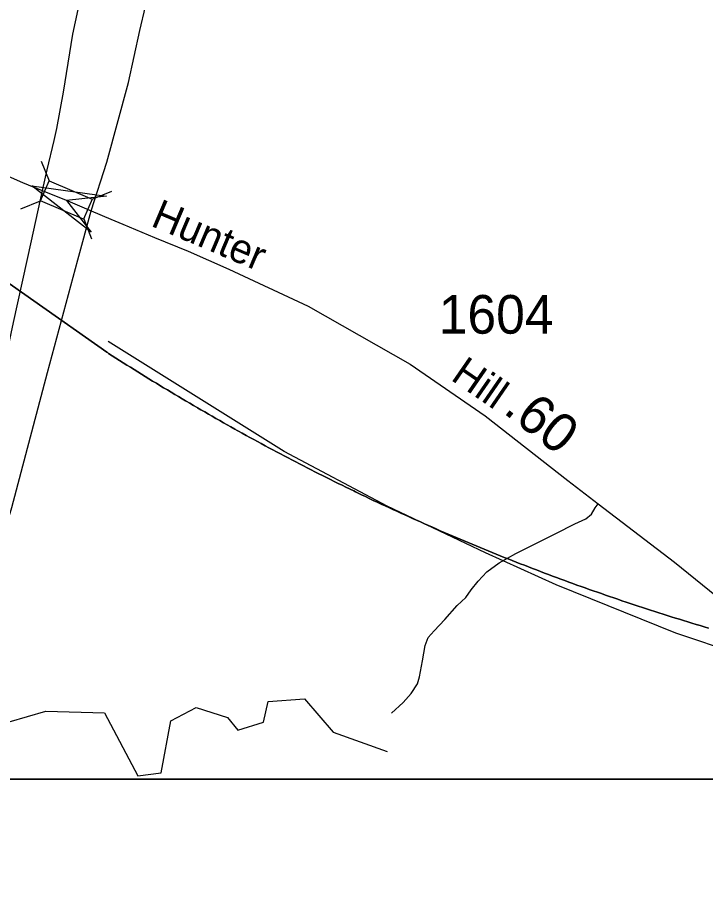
# Model space of a CAD drawing. Extents: x 2220236 to 2384410, y 720751 to 894131.
# Drawn here: x 2333388 to 2335613, y 816580 to 819437 of the extents above; entities that cross this region are included whole.
import ezdxf

# ---------------------------------------------------------------- set-up
doc = ezdxf.new("R2010")
doc.units = 0
doc.layers.add('Default', color=7, linetype='Continuous')

msp = doc.modelspace()

# ---------------------------------------------------------------- linework, layer by layer
at = {"layer": 'Default'}
for p, q in [((2333464, 818973.6), (2333489.8, 818909.6)), ((2333628.7, 818850.2), (2333692.7, 818875.9)), ((2333398.2, 818818.9), (2333462.2, 818844.7)), ((2333601.7, 818786.7), (2333627.5, 818722.7))]:
    msp.add_line(p, q, dxfattribs=at)
for points in [[(2329807.7, 835464.4), (2346103.7, 835464.4), (2346103.7, 816974.9), (2329807.7, 816974.9), (2329807.7, 835464.4)], [(2335501.5, 824522.7), (2335126.6, 823850.2), (2334923.3, 823476.7), (2334827.5, 823294.8), (2334735.7, 823114.9), (2334632.1, 822892), (2334507, 822628), (2334413.2, 822407), (2334288.1, 822100), (2334178.7, 821798.8), (2334114.2, 821615), (2334039.9, 821378.4), (2333946.1, 821063.6), (2333854.2, 820715.5), (2333780, 820371.3), (2333707.7, 820040.8), (2333641.2, 819700.6), (2333582.6, 819464), (2333565, 819383.8), (2333535.7, 819196.1), (2333514.2, 819078.7), (2333505, 819039.8), (2333482.9, 818945.8), (2333467.1, 818878.5)], [(2333626.2, 818812.7), (2333676.7, 818969.9), (2333746.8, 819227.4), (2333783.9, 819395.5), (2333801.5, 819473.8), (2333852.3, 819643.9), (2333928.5, 819941.1), (2334069.2, 820469.1), (2334153.3, 820754.6), (2334206, 820930.6), (2334401.5, 821654.1), (2334471.8, 821920.1), (2334593, 822346.4), (2334681, 822626), (2334768.9, 822862.6), (2334823.6, 823003.4), (2334942.9, 823281.1), (2335054.3, 823525.5), (2335148.1, 823705.5), (2335238, 823871.7), (2335363.1, 824094.6), (2335587.4, 824501.4)], [(2332798.6, 819268.1), (2332937.4, 819163), (2333063.3, 819068.2), (2333144.4, 819021.4), (2333292.4, 818952.6), (2333403.7, 818904.7), (2333422.2, 818896.8), (2333467.1, 818878.5)], [(2333467.1, 818878.5), (2333431.2, 818715.5), (2333373.1, 818451.6), (2333304.3, 818131.4), (2333211.8, 817739.8), (2333074.2, 817258.2), (2332962.1, 816833.3)], [(2333467.1, 818878.5), (2333550, 818844.8), (2333626.2, 818812.7)], [(2333129.1, 817009.3), (2333189.3, 817252.9), (2333369.1, 817853.6), (2333484.2, 818290.2), (2333583, 818653.8), (2333626.2, 818812.7)], [(2333626.2, 818812.7), (2333689.1, 818786.2), (2333727.9, 818769.8), (2333830.4, 818726.8), (2333939.5, 818682.1), (2334071.7, 818624.2), (2334328.5, 818504.5), (2334658.5, 818316.5), (2334900.5, 818149.5), (2335168.9, 817940.7), (2335266.9, 817865.8), (2335514, 817676.9), (2335717.8, 817511.4), (2335849.5, 817350.5), (2335876.3, 817311.3), (2336034.6, 817119.3), (2336133.6, 817022.5), (2336218.4, 816963.6), (2336315.8, 816918.9), (2336549.9, 816817.6), (2336773, 816728.5), (2336862.2, 816694.7)], [(2333203.5, 818687.3), (2333676.7, 818355.7), (2333678.8, 818354.4), (2333682.5, 818351.9), (2333694.2, 818344.2), (2333706, 818336.8), (2333717.8, 818329.2), (2333729.8, 818321.7), (2333741.5, 818314.2), (2333753.2, 818306.8), (2333765.2, 818299.3), (2333777, 818291.9), (2333789, 818284.6), (2333800.8, 818277.2), (2333812.8, 818269.8), (2333824.8, 818262.5), (2333836.8, 818255.2), (2333848.5, 818247.9), (2333860.5, 818240.7), (2333872.5, 818233.4), (2333884.5, 818226.2), (2333896.5, 818219), (2333908.5, 818211.9), (2333920.8, 818204.7), (2333931, 818198.6), (2333932.8, 818197.6), (2333944.8, 818190.5), (2333956.8, 818183.4), (2333969, 818176.4), (2333970, 818175.8), (2333981, 818169.3), (2333993.2, 818162.3), (2334005.2, 818155.3), (2334017.5, 818148.4), (2334029.5, 818141.4), (2334041.8, 818134.5), (2334054, 818127.6), (2334066.2, 818120.8), (2334078.2, 818113.9), (2334090.5, 818107.1), (2334098.8, 818102.6), (2334102.8, 818100.2), (2334115, 818093.4), (2334127.2, 818086.7), (2334139.5, 818080), (2334152, 818073.2), (2334164.2, 818066.6), (2334176.5, 818059.9), (2334188.8, 818053.2), (2334201.2, 818046.6), (2334213.5, 818040.1), (2334225.8, 818033.4), (2334238.2, 818026.9), (2334250.5, 818020.4), (2334263, 818013.9), (2334275.5, 818007.4), (2334287.8, 818000.9), (2334300.2, 817994.5), (2334312.8, 817988.1), (2334325.2, 817981.7), (2334337.8, 817975.3), (2334350, 817969), (2334362.5, 817962.7), (2334375, 817956.4), (2334387.5, 817950.1), (2334400.2, 817943.8), (2334412.8, 817937.6), (2334425.2, 817931.4), (2334437.8, 817925.2), (2334450.5, 817919.1), (2334475.5, 817906.8), (2334481.5, 817904), (2334488.2, 817900.8), (2334492.5, 817898.8), (2334500.8, 817894.7), (2334513.5, 817888.6), (2334526, 817882.6), (2334538.8, 817876.6), (2334551.2, 817870.7), (2334564, 817864.7), (2334576.8, 817858.8), (2334589.5, 817852.9), (2334602.2, 817847), (2334614.8, 817841.2), (2334627.5, 817835.4), (2334640.5, 817829.6), (2334653.2, 817823.8), (2334665.8, 817818), (2334678.5, 817812.2), (2334691.5, 817806.6), (2334704.5, 817800.9), (2334717.2, 817795.2), (2334730, 817789.6), (2334742.8, 817784), (2334755.5, 817778.4), (2334768.5, 817772.8), (2334781.5, 817767.3), (2334794.2, 817761.8), (2334807.2, 817756.3), (2334820, 817750.8), (2334832.8, 817745.4), (2334846, 817739.9), (2334858.8, 817734.6), (2334884.8, 817723.8), (2334897.5, 817718.5), (2334910.5, 817713.2), (2334936.5, 817702.7), (2334949.5, 817697.4), (2334962.5, 817692.2), (2334975.5, 817687.1), (2335001.5, 817676.8), (2335014.5, 817671.7), (2335027.8, 817666.6), (2335040.8, 817661.6), (2335053.8, 817656.6), (2335066.8, 817651.5), (2335080, 817646.6), (2335093, 817641.6), (2335106, 817636.6), (2335119.2, 817631.8), (2335132.2, 817626.9), (2335145.5, 817622), (2335158.5, 817617.2), (2335171.8, 817612.4), (2335185, 817607.6), (2335198, 817602.8), (2335211.2, 817598.1), (2335224.5, 817593.4), (2335237.5, 817588.7), (2335250.8, 817584), (2335264, 817579.4), (2335277.2, 817574.8), (2335290.5, 817570.1), (2335303.8, 817565.6), (2335317, 817561.1), (2335330.2, 817556.5), (2335343.5, 817552.1), (2335356.8, 817547.6), (2335370, 817543.1), (2335383.2, 817538.7), (2335396.5, 817534.3), (2335410, 817529.9), (2335423.2, 817525.6), (2335436.5, 817521.3), (2335449.8, 817517), (2335463.2, 817512.8), (2335476.5, 817508.5), (2335489.8, 817504.2), (2335503.2, 817500.1), (2335516.5, 817495.9), (2335530, 817491.8), (2335543.2, 817487.6), (2335556.8, 817483.6), (2335570, 817479.5), (2335583.5, 817475.4), (2335597, 817471.4), (2335610.2, 817467.4), (2335623.8, 817463.4)], [(2335623.8, 817463.4), (2335610.2, 817467.4), (2335597, 817471.4), (2335583.5, 817475.4), (2335570, 817479.5), (2335556.8, 817483.6), (2335543.2, 817487.6), (2335530, 817491.8), (2335516.5, 817495.9), (2335503.2, 817500.1), (2335489.8, 817504.2), (2335476.5, 817508.5), (2335463.2, 817512.8), (2335449.8, 817517), (2335436.5, 817521.3), (2335423.2, 817525.6), (2335410, 817529.9), (2335396.5, 817534.3), (2335383.2, 817538.7), (2335370, 817543.1), (2335356.8, 817547.6), (2335343.5, 817552.1), (2335330.2, 817556.5), (2335317, 817561.1), (2335303.8, 817565.6), (2335290.5, 817570.1), (2335277.2, 817574.8), (2335264, 817579.4), (2335250.8, 817584), (2335237.5, 817588.7), (2335224.5, 817593.4), (2335211.2, 817598.1), (2335198, 817602.8), (2335185, 817607.6), (2335171.8, 817612.4), (2335158.5, 817617.2), (2335145.5, 817622), (2335132.2, 817626.9), (2335119.2, 817631.8), (2335106, 817636.6), (2335093, 817641.6), (2335080, 817646.6), (2335066.8, 817651.5), (2335053.8, 817656.6), (2335040.8, 817661.6), (2335027.8, 817666.6), (2335014.5, 817671.7), (2335001.5, 817676.8), (2334975.5, 817687.1), (2334962.5, 817692.2), (2334949.5, 817697.4), (2334936.5, 817702.7), (2334910.5, 817713.2), (2334897.5, 817718.5), (2334884.8, 817723.8), (2334858.8, 817734.6), (2334846, 817739.9), (2334832.8, 817745.4), (2334820, 817750.8), (2334807.2, 817756.3), (2334794.2, 817761.8), (2334781.5, 817767.3), (2334768.5, 817772.8), (2334755.5, 817778.4), (2334742.8, 817784), (2334730, 817789.6), (2334717.2, 817795.2), (2334704.5, 817800.9), (2334691.5, 817806.6), (2334678.5, 817812.2), (2334665.8, 817818), (2334653.2, 817823.8), (2334640.5, 817829.6), (2334627.5, 817835.4), (2334614.8, 817841.2), (2334602.2, 817847), (2334589.5, 817852.9), (2334576.8, 817858.8), (2334564, 817864.7), (2334551.2, 817870.7), (2334538.8, 817876.6), (2334526, 817882.6), (2334513.5, 817888.6), (2334500.8, 817894.7), (2334492.5, 817898.8), (2334488.2, 817900.8), (2334481.5, 817904), (2334475.5, 817906.8), (2334450.5, 817919.1), (2334437.8, 817925.2), (2334425.2, 817931.4), (2334412.8, 817937.6), (2334400.2, 817943.8), (2334387.5, 817950.1), (2334375, 817956.4), (2334362.5, 817962.7), (2334350, 817969), (2334337.8, 817975.3), (2334325.2, 817981.7), (2334312.8, 817988.1), (2334300.2, 817994.5), (2334287.8, 818000.9), (2334275.5, 818007.4), (2334263, 818013.9), (2334250.5, 818020.4), (2334238.2, 818026.9), (2334225.8, 818033.4), (2334213.5, 818040.1), (2334201.2, 818046.6), (2334188.8, 818053.2), (2334176.5, 818059.9), (2334164.2, 818066.6), (2334152, 818073.2), (2334139.5, 818080), (2334127.2, 818086.7), (2334115, 818093.4), (2334102.8, 818100.2), (2334098.8, 818102.6), (2334090.5, 818107.1), (2334078.2, 818113.9), (2334066.2, 818120.8), (2334054, 818127.6), (2334041.8, 818134.5), (2334029.5, 818141.4), (2334017.5, 818148.4), (2334005.2, 818155.3), (2333993.2, 818162.3), (2333981, 818169.3), (2333970, 818175.8), (2333969, 818176.4), (2333956.8, 818183.4), (2333944.8, 818190.5), (2333932.8, 818197.6), (2333931, 818198.6), (2333920.8, 818204.7), (2333908.5, 818211.9), (2333896.5, 818219), (2333884.5, 818226.2), (2333872.5, 818233.4), (2333860.5, 818240.7), (2333848.5, 818247.9), (2333836.8, 818255.2), (2333824.8, 818262.5), (2333812.8, 818269.8), (2333800.8, 818277.2), (2333789, 818284.6), (2333777, 818291.9), (2333765.2, 818299.3), (2333753.2, 818306.8), (2333741.5, 818314.2), (2333729.8, 818321.7), (2333717.8, 818329.2), (2333706, 818336.8), (2333694.2, 818344.2), (2333682.5, 818351.9), (2333678.8, 818354.4), (2333676.7, 818355.7), (2333203.5, 818687.3)], [(2333203.5, 818687.3), (2333676.7, 818355.7), (2333678.8, 818354.4), (2333682.5, 818351.9), (2333694.2, 818344.2), (2333706, 818336.8), (2333717.8, 818329.2), (2333729.8, 818321.7), (2333741.5, 818314.2), (2333753.2, 818306.8), (2333765.2, 818299.3), (2333777, 818291.9), (2333789, 818284.6), (2333800.8, 818277.2), (2333812.8, 818269.8), (2333824.8, 818262.5), (2333836.8, 818255.2), (2333848.5, 818247.9), (2333860.5, 818240.7), (2333872.5, 818233.4), (2333884.5, 818226.2), (2333896.5, 818219), (2333908.5, 818211.9), (2333920.8, 818204.7), (2333931, 818198.6), (2333932.8, 818197.6), (2333944.8, 818190.5), (2333956.8, 818183.4), (2333969, 818176.4), (2333970, 818175.8), (2333981, 818169.3), (2333993.2, 818162.3), (2334005.2, 818155.3), (2334017.5, 818148.4), (2334029.5, 818141.4), (2334041.8, 818134.5), (2334054, 818127.6), (2334066.2, 818120.8), (2334078.2, 818113.9), (2334090.5, 818107.1), (2334098.8, 818102.6), (2334102.8, 818100.2), (2334115, 818093.4), (2334127.2, 818086.7), (2334139.5, 818080), (2334152, 818073.2), (2334164.2, 818066.6), (2334176.5, 818059.9), (2334188.8, 818053.2), (2334201.2, 818046.6), (2334213.5, 818040.1), (2334225.8, 818033.4), (2334238.2, 818026.9), (2334250.5, 818020.4), (2334263, 818013.9), (2334275.5, 818007.4), (2334287.8, 818000.9), (2334300.2, 817994.5), (2334312.8, 817988.1), (2334325.2, 817981.7), (2334337.8, 817975.3), (2334350, 817969), (2334362.5, 817962.7), (2334375, 817956.4), (2334387.5, 817950.1), (2334400.2, 817943.8), (2334412.8, 817937.6), (2334425.2, 817931.4), (2334437.8, 817925.2), (2334450.5, 817919.1), (2334475.5, 817906.8), (2334481.5, 817904), (2334488.2, 817900.8), (2334492.5, 817898.8), (2334500.8, 817894.7), (2334513.5, 817888.6), (2334526, 817882.6), (2334538.8, 817876.6), (2334551.2, 817870.7), (2334564, 817864.7), (2334576.8, 817858.8), (2334589.5, 817852.9), (2334602.2, 817847), (2334614.8, 817841.2), (2334627.5, 817835.4), (2334640.5, 817829.6), (2334653.2, 817823.8), (2334665.8, 817818), (2334678.5, 817812.2), (2334691.5, 817806.6), (2334704.5, 817800.9), (2334717.2, 817795.2), (2334730, 817789.6), (2334742.8, 817784), (2334755.5, 817778.4), (2334768.5, 817772.8), (2334781.5, 817767.3), (2334794.2, 817761.8), (2334807.2, 817756.3), (2334820, 817750.8), (2334832.8, 817745.4), (2334846, 817739.9), (2334858.8, 817734.6), (2334884.8, 817723.8), (2334897.5, 817718.5), (2334910.5, 817713.2), (2334936.5, 817702.7), (2334949.5, 817697.4), (2334962.5, 817692.2), (2334975.5, 817687.1), (2335001.5, 817676.8), (2335014.5, 817671.7), (2335027.8, 817666.6), (2335040.8, 817661.6), (2335053.8, 817656.6), (2335066.8, 817651.5), (2335080, 817646.6), (2335093, 817641.6), (2335106, 817636.6), (2335119.2, 817631.8), (2335132.2, 817626.9), (2335145.5, 817622), (2335158.5, 817617.2), (2335171.8, 817612.4), (2335185, 817607.6), (2335198, 817602.8), (2335211.2, 817598.1), (2335224.5, 817593.4), (2335237.5, 817588.7), (2335250.8, 817584), (2335264, 817579.4), (2335277.2, 817574.8), (2335290.5, 817570.1), (2335303.8, 817565.6), (2335317, 817561.1), (2335330.2, 817556.5), (2335343.5, 817552.1), (2335356.8, 817547.6), (2335370, 817543.1), (2335383.2, 817538.7), (2335396.5, 817534.3), (2335410, 817529.9), (2335423.2, 817525.6), (2335436.5, 817521.3), (2335449.8, 817517), (2335463.2, 817512.8), (2335476.5, 817508.5), (2335489.8, 817504.2), (2335503.2, 817500.1), (2335516.5, 817495.9), (2335530, 817491.8), (2335543.2, 817487.6), (2335556.8, 817483.6), (2335570, 817479.5), (2335583.5, 817475.4), (2335597, 817471.4), (2335610.2, 817467.4), (2335623.8, 817463.4)], [(2335623.8, 817463.4), (2335610.2, 817467.4), (2335597, 817471.4), (2335583.5, 817475.4), (2335570, 817479.5), (2335556.8, 817483.6), (2335543.2, 817487.6), (2335530, 817491.8), (2335516.5, 817495.9), (2335503.2, 817500.1), (2335489.8, 817504.2), (2335476.5, 817508.5), (2335463.2, 817512.8), (2335449.8, 817517), (2335436.5, 817521.3), (2335423.2, 817525.6), (2335410, 817529.9), (2335396.5, 817534.3), (2335383.2, 817538.7), (2335370, 817543.1), (2335356.8, 817547.6), (2335343.5, 817552.1), (2335330.2, 817556.5), (2335317, 817561.1), (2335303.8, 817565.6), (2335290.5, 817570.1), (2335277.2, 817574.8), (2335264, 817579.4), (2335250.8, 817584), (2335237.5, 817588.7), (2335224.5, 817593.4), (2335211.2, 817598.1), (2335198, 817602.8), (2335185, 817607.6), (2335171.8, 817612.4), (2335158.5, 817617.2), (2335145.5, 817622), (2335132.2, 817626.9), (2335119.2, 817631.8), (2335106, 817636.6), (2335093, 817641.6), (2335080, 817646.6), (2335066.8, 817651.5), (2335053.8, 817656.6), (2335040.8, 817661.6), (2335027.8, 817666.6), (2335014.5, 817671.7), (2335001.5, 817676.8), (2334975.5, 817687.1), (2334962.5, 817692.2), (2334949.5, 817697.4), (2334936.5, 817702.7), (2334910.5, 817713.2), (2334897.5, 817718.5), (2334884.8, 817723.8), (2334858.8, 817734.6), (2334846, 817739.9), (2334832.8, 817745.4), (2334820, 817750.8), (2334807.2, 817756.3), (2334794.2, 817761.8), (2334781.5, 817767.3), (2334768.5, 817772.8), (2334755.5, 817778.4), (2334742.8, 817784), (2334730, 817789.6), (2334717.2, 817795.2), (2334704.5, 817800.9), (2334691.5, 817806.6), (2334678.5, 817812.2), (2334665.8, 817818), (2334653.2, 817823.8), (2334640.5, 817829.6), (2334627.5, 817835.4), (2334614.8, 817841.2), (2334602.2, 817847), (2334589.5, 817852.9), (2334576.8, 817858.8), (2334564, 817864.7), (2334551.2, 817870.7), (2334538.8, 817876.6), (2334526, 817882.6), (2334513.5, 817888.6), (2334500.8, 817894.7), (2334492.5, 817898.8), (2334488.2, 817900.8), (2334481.5, 817904), (2334475.5, 817906.8), (2334450.5, 817919.1), (2334437.8, 817925.2), (2334425.2, 817931.4), (2334412.8, 817937.6), (2334400.2, 817943.8), (2334387.5, 817950.1), (2334375, 817956.4), (2334362.5, 817962.7), (2334350, 817969), (2334337.8, 817975.3), (2334325.2, 817981.7), (2334312.8, 817988.1), (2334300.2, 817994.5), (2334287.8, 818000.9), (2334275.5, 818007.4), (2334263, 818013.9), (2334250.5, 818020.4), (2334238.2, 818026.9), (2334225.8, 818033.4), (2334213.5, 818040.1), (2334201.2, 818046.6), (2334188.8, 818053.2), (2334176.5, 818059.9), (2334164.2, 818066.6), (2334152, 818073.2), (2334139.5, 818080), (2334127.2, 818086.7), (2334115, 818093.4), (2334102.8, 818100.2), (2334098.8, 818102.6), (2334090.5, 818107.1), (2334078.2, 818113.9), (2334066.2, 818120.8), (2334054, 818127.6), (2334041.8, 818134.5), (2334029.5, 818141.4), (2334017.5, 818148.4), (2334005.2, 818155.3), (2333993.2, 818162.3), (2333981, 818169.3), (2333970, 818175.8), (2333969, 818176.4), (2333956.8, 818183.4), (2333944.8, 818190.5), (2333932.8, 818197.6), (2333931, 818198.6), (2333920.8, 818204.7), (2333908.5, 818211.9), (2333896.5, 818219), (2333884.5, 818226.2), (2333872.5, 818233.4), (2333860.5, 818240.7), (2333848.5, 818247.9), (2333836.8, 818255.2), (2333824.8, 818262.5), (2333812.8, 818269.8), (2333800.8, 818277.2), (2333789, 818284.6), (2333777, 818291.9), (2333765.2, 818299.3), (2333753.2, 818306.8), (2333741.5, 818314.2), (2333729.8, 818321.7), (2333717.8, 818329.2), (2333706, 818336.8), (2333694.2, 818344.2), (2333682.5, 818351.9), (2333678.8, 818354.4), (2333676.7, 818355.7), (2333203.5, 818687.3)], [(2335517.8, 817447.2), (2335131.2, 817603.1), (2334901.5, 817707), (2334583.7, 817858.1), (2334250.2, 818034.4), (2333680.6, 818390.3)], [(2335517.8, 817447.2), (2335131.2, 817603.1), (2334901.5, 817707), (2334583.7, 817858.1), (2334250.2, 818034.4), (2333680.6, 818390.3)], [(2334597.3, 817188.7), (2334635.3, 817223.4), (2334661.8, 817251.5), (2334681.6, 817282.9), (2334688.2, 817306.1), (2334698.2, 817357.4), (2334706.4, 817407), (2334716.3, 817433.4), (2334736.2, 817454.9), (2334770.9, 817491.3), (2334810.5, 817536), (2334838.6, 817562.4), (2334855.2, 817587.3), (2334878.3, 817615.4), (2334906.4, 817645.1), (2334946.1, 817674.9), (2335000.6, 817704.7), (2335129.5, 817769.2), (2335190.7, 817800.6), (2335227.1, 817817.1), (2335245.2, 817832), (2335256.8, 817851.9), (2335266.9, 817865.8)], [(2337260.1, 816641.7), (2336889.7, 816649.6), (2336692.7, 816696.9), (2336109.5, 816965), (2335833.7, 817241.1), (2335717.1, 817380.6), (2335517.8, 817447.2)], [(2337260.1, 816641.7), (2336889.7, 816649.6), (2336692.7, 816696.9), (2336109.5, 816965), (2335833.7, 817241.1), (2335717.1, 817380.6), (2335517.8, 817447.2)], [(2332646.8, 816483.9), (2332780.3, 816905.3), (2332858, 817002.5), (2332947.9, 817046.2), (2333040.2, 817067.7), (2333102.3, 817086), (2333170.1, 817107.8), (2333300, 817143.4), (2333479.7, 817194.4), (2333669.1, 817189.6), (2333777.2, 816985.7), (2333852.2, 816995.3), (2333883.2, 817164), (2333966.2, 817206.8), (2334067.1, 817174.8), (2334100.1, 817133.5), (2334183.2, 817159.8), (2334199.2, 817226.1), (2334316, 817234.2), (2334409.1, 817126.4), (2334584.1, 817064.6)], [(2329807.7, 816974.9), (2370566.3, 816974.8), (2370566.3, 785046.7), (2329807.6, 785046.7), (2329807.7, 816974.9)]]:
    msp.add_lwpolyline(points, dxfattribs=at)
for points in [[(2333489.8, 818909.6), (2333628.9, 818850.5), (2333601.2, 818785.5), (2333462.2, 818844.7)], [(2333626, 818744.1), (2333433.7, 818894), (2333675.2, 818860.3), (2333546, 818846.5)]]:
    msp.add_lwpolyline(points, close=True, dxfattribs=at)

# ---------------------------------------------------------------- texts
for s, height, rotation, p in [('Hunter', 95, 337.0336, (2333815.4, 818765.3)), ('Hill', 95, 325.3911, (2334786.3, 818268.1)), ('.60', 125, 322.1191, (2334955.7, 818161.6))]:
    msp.add_text(s, height=height, rotation=rotation, dxfattribs=at).set_placement(p)
msp.add_text('1604', height=125, dxfattribs=at).set_placement((2334750.5, 818415.5))

doc.saveas('drawing.dxf')
